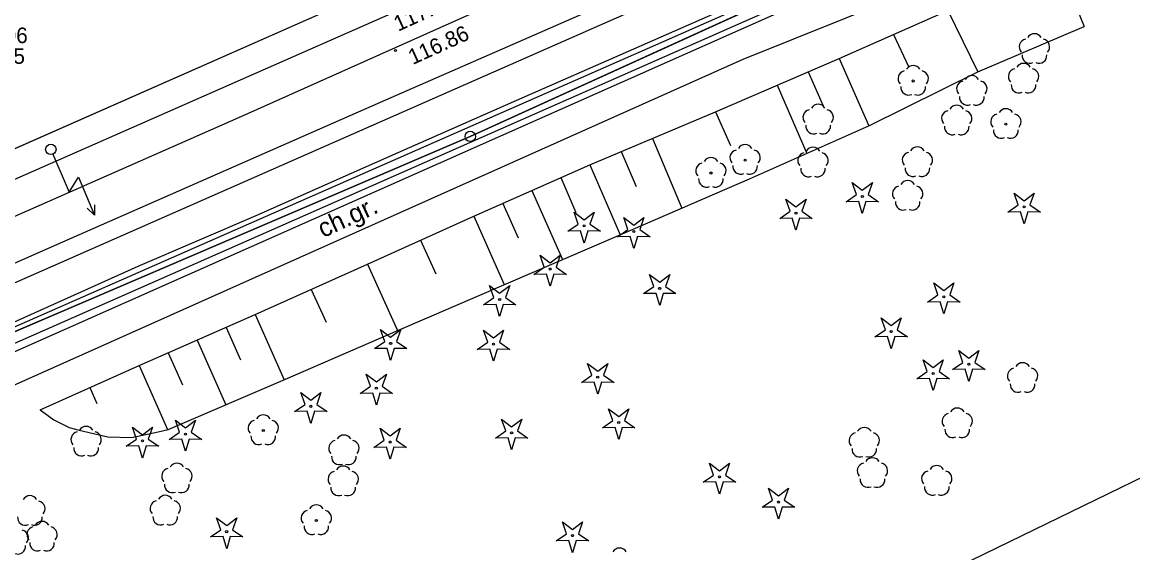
# Model space of a CAD drawing. Extents: x 6434771 to 6436222, y 5663454 to 5664782.
# Drawn here: x 6435344.1 to 6435397.7, y 5664243.2 to 5664268.8 of the extents above; entities that cross this region are included whole.
import ezdxf

# ---------------------------------------------------------------- set-up
doc = ezdxf.new("R2010")
doc.units = 0
for name, color, linetype in [('Warstwa 1', 7, 'Continuous'), ('Warstwa 10', 7, 'Continuous'), ('Warstwa 11', 7, 'Continuous'), ('Warstwa 12', 7, 'Continuous'), ('Warstwa 13', 7, 'Continuous'), ('Warstwa 14', 7, 'Continuous'), ('Warstwa 20', 7, 'Continuous'), ('Warstwa 21', 7, 'Continuous'), ('Warstwa 25', 7, 'Continuous'), ('Warstwa 37', 7, 'Continuous'), ('Warstwa 4', 7, 'Continuous'), ('Warstwa 40', 7, 'Continuous'), ('Warstwa 6', 7, 'Continuous'), ('Warstwa 8', 7, 'Continuous'), ('Warstwa 9', 7, 'Continuous')]:
    doc.layers.add(name, color=color, linetype=linetype)

msp = doc.modelspace()

# ---------------------------------------------------------------- linework, layer by layer
at = {"layer": 'Warstwa 1'}
for p, q in [((6435365.745, 5664263.287), (6435408.384, 5664282.714)), ((6435365.745, 5664263.287), (6435408.384, 5664282.714)), ((6435327.816, 5664247.024), (6435365.745, 5664263.287)), ((6435327.816, 5664247.024), (6435365.745, 5664263.287))]:
    msp.add_line(p, q, dxfattribs=at)
msp.add_circle((6435345.526, 5664262.661), 0.25, dxfattribs=at)
at = {"layer": 'Warstwa 10'}
for p, q in [((6435394.122, 5664271.652), (6435395.328, 5664268.586)), ((6435394.122, 5664271.652), (6435395.328, 5664268.586)), ((6435383.529, 5664267.048), (6435388.765, 5664269.361)), ((6435388.765, 5664269.361), (6435390.205, 5664266.394)), ((6435390.205, 5664266.394), (6435395.328, 5664268.586)), ((6435386.146, 5664268.204), (6435386.863, 5664266.65)), ((6435377.558, 5664264.464), (6435383.529, 5664267.048)), ((6435383.529, 5664267.048), (6435384.953, 5664263.795)), ((6435382.037, 5664266.402), (6435382.749, 5664264.766)), ((6435384.984, 5664263.809), (6435390.205, 5664266.394)), ((6435380.544, 5664265.756), (6435381.969, 5664262.464)), ((6435371.502, 5664261.919), (6435377.558, 5664264.464)), ((6435377.558, 5664264.464), (6435378.28, 5664262.845)), ((6435379.205, 5664261.232), (6435384.984, 5664263.809)), ((6435374.531, 5664263.191), (6435375.944, 5664259.824)), ((6435373.017, 5664262.554), (6435373.736, 5664260.868)), ((6435365.908, 5664259.433), (6435371.502, 5664261.919)), ((6435371.502, 5664261.919), (6435372.964, 5664258.537)), ((6435370.104, 5664261.298), (6435370.839, 5664259.618)), ((6435372.995, 5664258.549), (6435379.205, 5664261.232)), ((6435368.705, 5664260.675), (6435370.187, 5664257.341)), ((6435367.306, 5664260.054), (6435368.045, 5664258.395)), ((6435360.784, 5664257.129), (6435365.908, 5664259.433)), ((6435365.908, 5664259.433), (6435367.382, 5664256.133)), ((6435363.346, 5664258.281), (6435364.076, 5664256.655)), ((6435367.476, 5664256.174), (6435372.995, 5664258.549)), ((6435355.377, 5664254.686), (6435360.784, 5664257.129)), ((6435360.784, 5664257.129), (6435362.229, 5664253.923)), ((6435362.278, 5664253.944), (6435367.476, 5664256.174)), ((6435358.081, 5664255.907), (6435358.792, 5664254.321)), ((6435349.792, 5664252.231), (6435355.377, 5664254.686)), ((6435355.377, 5664254.686), (6435356.778, 5664251.545)), ((6435353.981, 5664254.073), (6435354.674, 5664252.506)), ((6435352.585, 5664253.458), (6435353.958, 5664250.336)), ((6435356.844, 5664251.573), (6435362.278, 5664253.944)), ((6435351.189, 5664252.845), (6435351.873, 5664251.294)), ((6435345.009, 5664250.101), (6435349.792, 5664252.231)), ((6435349.792, 5664252.231), (6435351.156, 5664249.149)), ((6435351.182, 5664249.145), (6435356.844, 5664251.573)), ((6435347.401, 5664251.166), (6435347.742, 5664250.396)), ((6435345.009, 5664250.101), (6435345.678, 5664249.617)), ((6435345.678, 5664249.617), (6435346.409, 5664249.241)), ((6435346.409, 5664249.241), (6435346.898, 5664249.122)), ((6435350.695, 5664249.029), (6435351.182, 5664249.145)), ((6435346.898, 5664249.122), (6435348.27, 5664248.785)), ((6435348.27, 5664248.785), (6435349.419, 5664248.761)), ((6435349.419, 5664248.761), (6435350.695, 5664249.029))]:
    msp.add_line(p, q, dxfattribs=at)
for points in [[(6435383.856, 5664260.135), (6435384.358, 5664260.482), (6435384.156, 5664261.058), (6435384.641, 5664260.688), (6435385.126, 5664261.058), (6435384.924, 5664260.482), (6435385.426, 5664260.135), (6435384.816, 5664260.149), (6435384.641, 5664259.565), (6435384.466, 5664260.149)], [(6435391.654, 5664259.63), (6435392.156, 5664259.977), (6435391.954, 5664260.553), (6435392.439, 5664260.183), (6435392.924, 5664260.553), (6435392.722, 5664259.977), (6435393.224, 5664259.63), (6435392.614, 5664259.644), (6435392.439, 5664259.06), (6435392.264, 5664259.644)], [(6435380.657, 5664259.329), (6435381.159, 5664259.676), (6435380.957, 5664260.252), (6435381.442, 5664259.882), (6435381.927, 5664260.252), (6435381.725, 5664259.676), (6435382.227, 5664259.329), (6435381.617, 5664259.343), (6435381.442, 5664258.759), (6435381.267, 5664259.343)], [(6435370.444, 5664258.712), (6435370.946, 5664259.059), (6435370.744, 5664259.635), (6435371.229, 5664259.265), (6435371.714, 5664259.635), (6435371.512, 5664259.059), (6435372.014, 5664258.712), (6435371.404, 5664258.726), (6435371.229, 5664258.142), (6435371.054, 5664258.726)], [(6435372.841, 5664258.443), (6435373.343, 5664258.79), (6435373.141, 5664259.366), (6435373.626, 5664258.996), (6435374.111, 5664259.366), (6435373.909, 5664258.79), (6435374.411, 5664258.443), (6435373.801, 5664258.457), (6435373.626, 5664257.873), (6435373.451, 5664258.457)], [(6435368.811, 5664256.631), (6435369.313, 5664256.978), (6435369.111, 5664257.554), (6435369.596, 5664257.184), (6435370.081, 5664257.554), (6435369.879, 5664256.978), (6435370.381, 5664256.631), (6435369.771, 5664256.645), (6435369.596, 5664256.061), (6435369.421, 5664256.645)], [(6435374.088, 5664255.699), (6435374.59, 5664256.046), (6435374.388, 5664256.622), (6435374.873, 5664256.252), (6435375.358, 5664256.622), (6435375.156, 5664256.046), (6435375.658, 5664255.699), (6435375.048, 5664255.713), (6435374.873, 5664255.129), (6435374.698, 5664255.713)], [(6435387.785, 5664255.294), (6435388.287, 5664255.641), (6435388.085, 5664256.217), (6435388.57, 5664255.847), (6435389.055, 5664256.217), (6435388.853, 5664255.641), (6435389.355, 5664255.294), (6435388.745, 5664255.308), (6435388.57, 5664254.724), (6435388.395, 5664255.308)], [(6435366.374, 5664255.165), (6435366.876, 5664255.512), (6435366.674, 5664256.088), (6435367.159, 5664255.718), (6435367.644, 5664256.088), (6435367.442, 5664255.512), (6435367.944, 5664255.165), (6435367.334, 5664255.179), (6435367.159, 5664254.595), (6435366.984, 5664255.179)], [(6435385.25, 5664253.613), (6435385.752, 5664253.96), (6435385.55, 5664254.536), (6435386.035, 5664254.166), (6435386.52, 5664254.536), (6435386.318, 5664253.96), (6435386.82, 5664253.613), (6435386.21, 5664253.627), (6435386.035, 5664253.043), (6435385.86, 5664253.627)], [(6435361.12, 5664253.046), (6435361.622, 5664253.393), (6435361.42, 5664253.969), (6435361.905, 5664253.599), (6435362.39, 5664253.969), (6435362.188, 5664253.393), (6435362.69, 5664253.046), (6435362.08, 5664253.06), (6435361.905, 5664252.476), (6435361.73, 5664253.06)], [(6435366.083, 5664253.012), (6435366.585, 5664253.359), (6435366.383, 5664253.935), (6435366.868, 5664253.565), (6435367.353, 5664253.935), (6435367.151, 5664253.359), (6435367.653, 5664253.012), (6435367.043, 5664253.026), (6435366.868, 5664252.442), (6435366.693, 5664253.026)], [(6435388.991, 5664252.038), (6435389.493, 5664252.385), (6435389.291, 5664252.961), (6435389.776, 5664252.591), (6435390.261, 5664252.961), (6435390.059, 5664252.385), (6435390.561, 5664252.038), (6435389.951, 5664252.052), (6435389.776, 5664251.468), (6435389.601, 5664252.052)], [(6435387.271, 5664251.591), (6435387.773, 5664251.938), (6435387.571, 5664252.514), (6435388.056, 5664252.144), (6435388.541, 5664252.514), (6435388.339, 5664251.938), (6435388.841, 5664251.591), (6435388.231, 5664251.605), (6435388.056, 5664251.021), (6435387.881, 5664251.605)], [(6435371.102, 5664251.415), (6435371.604, 5664251.762), (6435371.402, 5664252.338), (6435371.887, 5664251.968), (6435372.372, 5664252.338), (6435372.17, 5664251.762), (6435372.672, 5664251.415), (6435372.062, 5664251.429), (6435371.887, 5664250.845), (6435371.712, 5664251.429)], [(6435360.432, 5664250.885), (6435360.934, 5664251.232), (6435360.732, 5664251.808), (6435361.217, 5664251.438), (6435361.702, 5664251.808), (6435361.5, 5664251.232), (6435362.002, 5664250.885), (6435361.392, 5664250.899), (6435361.217, 5664250.315), (6435361.042, 5664250.899)], [(6435357.278, 5664250.01), (6435357.78, 5664250.357), (6435357.578, 5664250.933), (6435358.063, 5664250.563), (6435358.548, 5664250.933), (6435358.346, 5664250.357), (6435358.848, 5664250.01), (6435358.238, 5664250.024), (6435358.063, 5664249.44), (6435357.888, 5664250.024)], [(6435372.113, 5664249.226), (6435372.615, 5664249.573), (6435372.413, 5664250.149), (6435372.898, 5664249.779), (6435373.383, 5664250.149), (6435373.181, 5664249.573), (6435373.683, 5664249.226), (6435373.073, 5664249.24), (6435372.898, 5664248.656), (6435372.723, 5664249.24)], [(6435349.156, 5664248.34), (6435349.658, 5664248.687), (6435349.456, 5664249.263), (6435349.941, 5664248.893), (6435350.426, 5664249.263), (6435350.224, 5664248.687), (6435350.726, 5664248.34), (6435350.116, 5664248.354), (6435349.941, 5664247.77), (6435349.766, 5664248.354)], [(6435351.229, 5664248.669), (6435351.731, 5664249.016), (6435351.529, 5664249.592), (6435352.014, 5664249.222), (6435352.499, 5664249.592), (6435352.297, 5664249.016), (6435352.799, 5664248.669), (6435352.189, 5664248.683), (6435352.014, 5664248.099), (6435351.839, 5664248.683)], [(6435361.097, 5664248.286), (6435361.599, 5664248.633), (6435361.397, 5664249.209), (6435361.882, 5664248.839), (6435362.367, 5664249.209), (6435362.165, 5664248.633), (6435362.667, 5664248.286), (6435362.057, 5664248.3), (6435361.882, 5664247.716), (6435361.707, 5664248.3)], [(6435366.954, 5664248.729), (6435367.456, 5664249.076), (6435367.254, 5664249.652), (6435367.739, 5664249.282), (6435368.224, 5664249.652), (6435368.022, 5664249.076), (6435368.524, 5664248.729), (6435367.914, 5664248.743), (6435367.739, 5664248.159), (6435367.564, 5664248.743)], [(6435376.97, 5664246.603), (6435377.472, 5664246.95), (6435377.27, 5664247.526), (6435377.755, 5664247.156), (6435378.24, 5664247.526), (6435378.038, 5664246.95), (6435378.54, 5664246.603), (6435377.93, 5664246.617), (6435377.755, 5664246.033), (6435377.58, 5664246.617)], [(6435379.812, 5664245.392), (6435380.314, 5664245.739), (6435380.112, 5664246.315), (6435380.597, 5664245.945), (6435381.082, 5664246.315), (6435380.88, 5664245.739), (6435381.382, 5664245.392), (6435380.772, 5664245.406), (6435380.597, 5664244.822), (6435380.422, 5664245.406)], [(6435353.218, 5664243.964), (6435353.72, 5664244.311), (6435353.518, 5664244.887), (6435354.003, 5664244.517), (6435354.488, 5664244.887), (6435354.286, 5664244.311), (6435354.788, 5664243.964), (6435354.178, 5664243.978), (6435354.003, 5664243.394), (6435353.828, 5664243.978)], [(6435369.885, 5664243.772), (6435370.387, 5664244.119), (6435370.185, 5664244.695), (6435370.67, 5664244.325), (6435371.155, 5664244.695), (6435370.953, 5664244.119), (6435371.455, 5664243.772), (6435370.845, 5664243.786), (6435370.67, 5664243.202), (6435370.495, 5664243.786)]]:
    msp.add_lwpolyline(points, close=True, dxfattribs=at)
for centre, radius in [((6435365.745, 5664263.287), 0.25), ((6435365.745, 5664263.287), 0.25), ((6435384.641, 5664260.39), 0.05), ((6435392.439, 5664259.885), 0.05), ((6435381.442, 5664259.584), 0.05), ((6435371.229, 5664258.967), 0.05), ((6435373.626, 5664258.698), 0.05), ((6435369.596, 5664256.886), 0.05), ((6435374.873, 5664255.954), 0.05), ((6435388.57, 5664255.549), 0.05), ((6435367.159, 5664255.42), 0.05), ((6435386.035, 5664253.868), 0.05), ((6435361.905, 5664253.301), 0.05), ((6435366.868, 5664253.267), 0.05), ((6435388.056, 5664251.846), 0.05), ((6435389.776, 5664252.293), 0.05), ((6435371.887, 5664251.67), 0.05), ((6435361.217, 5664251.14), 0.05), ((6435358.063, 5664250.265), 0.05), ((6435372.898, 5664249.481), 0.05), ((6435349.941, 5664248.595), 0.05), ((6435352.014, 5664248.924), 0.05), ((6435367.739, 5664248.984), 0.05), ((6435361.882, 5664248.541), 0.05), ((6435377.755, 5664246.858), 0.05), ((6435380.597, 5664245.647), 0.05), ((6435354.003, 5664244.219), 0.05), ((6435370.67, 5664244.027), 0.05)]:
    msp.add_circle(centre, radius, dxfattribs=at)
at = {"layer": 'Warstwa 11'}
for centre in [(6435387.094, 5664265.958), (6435391.561, 5664263.872), (6435378.99, 5664262.142), (6435377.345, 5664261.517), (6435355.767, 5664249.1), (6435358.324, 5664244.761)]:
    msp.add_circle(centre, 0.05, dxfattribs=at)
for centre, start, end in [((6435386.737, 5664266.074), 102.1471, 221.8529), ((6435387.094, 5664266.333), 30.1471, 149.8529), ((6435387.451, 5664266.074), 318.1471, 77.8529), ((6435386.874, 5664265.655), 174.1471, 293.8529), ((6435387.314, 5664265.655), 246.1471, 5.8529), ((6435391.204, 5664263.988), 102.1471, 221.8529), ((6435391.561, 5664264.247), 30.1471, 149.8529), ((6435391.918, 5664263.988), 318.1471, 77.8529), ((6435391.341, 5664263.569), 174.1471, 293.8529), ((6435391.781, 5664263.569), 246.1471, 5.8529), ((6435378.633, 5664262.258), 102.1471, 221.8529), ((6435378.99, 5664262.517), 30.1471, 149.8529), ((6435379.347, 5664262.258), 318.1471, 77.8529), ((6435376.988, 5664261.633), 102.1471, 221.8529), ((6435377.345, 5664261.892), 30.1471, 149.8529), ((6435377.702, 5664261.633), 318.1471, 77.8529), ((6435378.77, 5664261.839), 174.1471, 293.8529), ((6435379.21, 5664261.839), 246.1471, 5.8529), ((6435377.125, 5664261.214), 174.1471, 293.8529), ((6435377.565, 5664261.214), 246.1471, 5.8529), ((6435355.767, 5664249.475), 30.1471, 149.8529), ((6435355.41, 5664249.216), 102.1471, 221.8529), ((6435356.124, 5664249.216), 318.1471, 77.8529), ((6435355.547, 5664248.797), 174.1471, 293.8529), ((6435355.987, 5664248.797), 246.1471, 5.8529), ((6435358.324, 5664245.136), 30.1471, 149.8529), ((6435357.967, 5664244.877), 102.1471, 221.8529), ((6435358.681, 5664244.877), 318.1471, 77.8529), ((6435358.104, 5664244.458), 174.1471, 293.8529), ((6435358.544, 5664244.458), 246.1471, 5.8529)]:
    msp.add_arc(centre, 0.375, start, end, dxfattribs=at)
at = {"layer": 'Warstwa 12'}
for points in [[(6435281.015, 5664229.581), (6435289.627, 5664233.382), (6435307.644, 5664241.262), (6435328.586, 5664250.47), (6435346.1, 5664258.193), (6435361.418, 5664264.941), (6435376.257, 5664271.445), (6435392.853, 5664278.778), (6435412.91, 5664287.53), (6435437.176, 5664298.19), (6435461.872, 5664309.169), (6435466.042, 5664311.001)], [(6435281.015, 5664229.581), (6435289.627, 5664233.382), (6435307.644, 5664241.262), (6435328.586, 5664250.47), (6435346.1, 5664258.193), (6435361.418, 5664264.941), (6435376.257, 5664271.445), (6435392.853, 5664278.778), (6435412.91, 5664287.53), (6435437.176, 5664298.19), (6435461.872, 5664309.169), (6435466.042, 5664311.001)], [(6435342.941, 5664253.978), (6435349.743, 5664257.023), (6435355.417, 5664259.475), (6435360.018, 5664261.516), (6435362.275, 5664262.502), (6435367.986, 5664265.025), (6435373.625, 5664267.516), (6435379.815, 5664270.237), (6435384.215, 5664272.189), (6435390.921, 5664275.158), (6435393.307, 5664276.161), (6435397.287, 5664277.992), (6435408.577, 5664282.999), (6435412.627, 5664284.791), (6435418.842, 5664287.594), (6435426.795, 5664291.148), (6435434.529, 5664294.548), (6435442.563, 5664298.117), (6435449.774, 5664301.223), (6435466.113, 5664308.737)], [(6435280.96, 5664225.083), (6435325.137, 5664244.627), (6435409.135, 5664281.955), (6435409.676, 5664280.378), (6435414.541, 5664282.479), (6435419.202, 5664283.323), (6435419.971, 5664284.934), (6435420.284, 5664286.77), (6435434.992, 5664293.173), (6435465.042, 5664306.19), (6435465.585, 5664306.433), (6435466.228, 5664306.706), (6435466.781, 5664306.949)]]:
    msp.add_lwpolyline(points, dxfattribs=at)
at = {"layer": 'Warstwa 13'}
for centre, start, end in [((6435392.579, 5664267.606), 102.0477, 221.9513), ((6435392.936, 5664267.865), 30.1471, 149.8529), ((6435393.293, 5664267.606), 318.0487, 77.9523), ((6435392.414, 5664266.433), 30.1471, 149.8529), ((6435392.716, 5664267.187), 174.1984, 293.7229), ((6435393.156, 5664267.187), 246.2771, 5.6877), ((6435392.057, 5664266.174), 102.0477, 221.9513), ((6435392.771, 5664266.174), 318.0487, 77.9523), ((6435389.562, 5664265.587), 102.0477, 221.9513), ((6435389.919, 5664265.846), 30.1471, 149.8529), ((6435390.276, 5664265.587), 318.0487, 77.9523), ((6435392.194, 5664265.755), 174.1984, 293.7229), ((6435392.634, 5664265.755), 246.2771, 5.6877), ((6435389.699, 5664265.168), 174.1984, 293.7229), ((6435390.139, 5664265.168), 246.2771, 5.6877), ((6435382.513, 5664264.461), 30.1471, 149.8529), ((6435389.19, 5664264.417), 30.1471, 149.8529), ((6435382.156, 5664264.202), 102.0477, 221.9513), ((6435382.87, 5664264.202), 318.0487, 77.9523), ((6435388.833, 5664264.158), 102.0477, 221.9513), ((6435389.547, 5664264.158), 318.0487, 77.9523), ((6435382.293, 5664263.783), 174.1984, 293.7229), ((6435382.733, 5664263.783), 246.2771, 5.6877), ((6435388.97, 5664263.739), 174.1984, 293.7229), ((6435389.41, 5664263.739), 246.2771, 5.6877), ((6435382.263, 5664262.39), 30.1471, 149.8529), ((6435387.295, 5664262.404), 30.1471, 149.8529), ((6435381.906, 5664262.131), 102.0477, 221.9513), ((6435382.62, 5664262.131), 318.0487, 77.9523), ((6435386.938, 5664262.145), 102.0477, 221.9513), ((6435387.652, 5664262.145), 318.0487, 77.9523), ((6435382.043, 5664261.712), 174.1984, 293.7229), ((6435382.483, 5664261.712), 246.2771, 5.6877), ((6435387.075, 5664261.726), 174.1984, 293.7229), ((6435387.515, 5664261.726), 246.2771, 5.6877), ((6435386.827, 5664260.784), 30.1471, 149.8529), ((6435386.47, 5664260.525), 102.0477, 221.9513), ((6435387.184, 5664260.525), 318.0487, 77.9523), ((6435386.607, 5664260.106), 174.1984, 293.7229), ((6435387.047, 5664260.106), 246.2771, 5.6877), ((6435392.368, 5664251.993), 30.1471, 149.8529), ((6435392.011, 5664251.734), 102.0477, 221.9513), ((6435392.725, 5664251.734), 318.0487, 77.9523), ((6435392.148, 5664251.315), 174.1984, 293.7229), ((6435392.588, 5664251.315), 246.2771, 5.6877), ((6435388.862, 5664249.549), 102.0477, 221.9513), ((6435389.219, 5664249.808), 30.1471, 149.8529), ((6435389.576, 5664249.549), 318.0487, 77.9523), ((6435347.229, 5664248.922), 30.1471, 149.8529), ((6435384.737, 5664248.871), 30.1471, 149.8529), ((6435388.999, 5664249.13), 174.1984, 293.7229), ((6435389.439, 5664249.13), 246.2771, 5.6877), ((6435346.872, 5664248.663), 102.0477, 221.9513), ((6435347.586, 5664248.663), 318.0487, 77.9523), ((6435359.298, 5664248.244), 102.0477, 221.9513), ((6435359.655, 5664248.503), 30.1471, 149.8529), ((6435360.012, 5664248.244), 318.0487, 77.9523), ((6435384.38, 5664248.612), 102.0477, 221.9513), ((6435385.094, 5664248.612), 318.0487, 77.9523), ((6435347.009, 5664248.244), 174.1984, 293.7229), ((6435347.449, 5664248.244), 246.2771, 5.6877), ((6435384.517, 5664248.193), 174.1984, 293.7229), ((6435384.957, 5664248.193), 246.2771, 5.6877), ((6435359.435, 5664247.825), 174.1984, 293.7229), ((6435359.875, 5664247.825), 246.2771, 5.6877), ((6435385.13, 5664247.409), 30.1471, 149.8529), ((6435351.246, 5664246.892), 102.0477, 221.9513), ((6435351.603, 5664247.151), 30.1471, 149.8529), ((6435351.96, 5664246.892), 318.0487, 77.9523), ((6435359.262, 5664246.749), 102.0477, 221.9513), ((6435359.619, 5664247.008), 30.1471, 149.8529), ((6435359.976, 5664246.749), 318.0487, 77.9523), ((6435384.773, 5664247.15), 102.0477, 221.9513), ((6435385.487, 5664247.15), 318.0487, 77.9523), ((6435387.874, 5664246.775), 102.0477, 221.9513), ((6435388.231, 5664247.034), 30.1471, 149.8529), ((6435388.588, 5664246.775), 318.0487, 77.9523), ((6435351.383, 5664246.473), 174.1984, 293.7229), ((6435351.823, 5664246.473), 246.2771, 5.6877), ((6435384.91, 5664246.731), 174.1984, 293.7229), ((6435385.35, 5664246.731), 246.2771, 5.6877), ((6435344.519, 5664245.58), 30.1471, 149.8529), ((6435351.042, 5664245.597), 30.1471, 149.8529), ((6435359.399, 5664246.33), 174.1984, 293.7229), ((6435359.839, 5664246.33), 246.2771, 5.6877), ((6435388.011, 5664246.356), 174.1984, 293.7229), ((6435388.451, 5664246.356), 246.2771, 5.6877), ((6435344.876, 5664245.321), 318.0487, 77.9523), ((6435350.685, 5664245.338), 102.0477, 221.9513), ((6435351.399, 5664245.338), 318.0487, 77.9523), ((6435344.299, 5664244.902), 174.1984, 293.7229), ((6435344.739, 5664244.902), 246.2771, 5.6877), ((6435350.822, 5664244.919), 174.1984, 293.7229), ((6435351.262, 5664244.919), 246.2771, 5.6877), ((6435344.745, 5664244.082), 102.0477, 221.9513), ((6435345.102, 5664244.341), 30.1471, 149.8529), ((6435345.459, 5664244.082), 318.0487, 77.9523), ((6435344.074, 5664243.931), 318.0487, 77.9523), ((6435343.937, 5664243.512), 246.2771, 5.6877), ((6435344.882, 5664243.663), 174.1984, 293.7229), ((6435345.322, 5664243.663), 246.2771, 5.6877), ((6435372.94, 5664243.054), 30.1471, 149.8529)]:
    msp.add_arc(centre, 0.375, start, end, dxfattribs=at)
at = {"layer": 'Warstwa 20'}
for p, q in [((6435383.529, 5664267.048), (6435388.765, 5664269.361)), ((6435377.558, 5664264.464), (6435383.529, 5664267.048)), ((6435371.502, 5664261.919), (6435377.558, 5664264.464)), ((6435365.908, 5664259.433), (6435371.502, 5664261.919)), ((6435360.784, 5664257.129), (6435365.908, 5664259.433)), ((6435355.377, 5664254.686), (6435360.784, 5664257.129)), ((6435349.792, 5664252.231), (6435355.377, 5664254.686)), ((6435345.009, 5664250.101), (6435349.792, 5664252.231))]:
    msp.add_line(p, q, dxfattribs=at)
at = {"layer": 'Warstwa 21'}
for p, q in [((6435390.205, 5664266.394), (6435395.328, 5664268.586)), ((6435384.984, 5664263.809), (6435390.205, 5664266.394)), ((6435379.205, 5664261.232), (6435384.984, 5664263.809)), ((6435372.995, 5664258.549), (6435379.205, 5664261.232)), ((6435367.476, 5664256.174), (6435372.995, 5664258.549)), ((6435362.278, 5664253.944), (6435367.476, 5664256.174)), ((6435356.844, 5664251.573), (6435362.278, 5664253.944)), ((6435351.182, 5664249.145), (6435356.844, 5664251.573)), ((6435345.009, 5664250.101), (6435345.678, 5664249.617)), ((6435345.678, 5664249.617), (6435346.409, 5664249.241)), ((6435346.409, 5664249.241), (6435346.898, 5664249.122)), ((6435350.695, 5664249.029), (6435351.182, 5664249.145)), ((6435346.898, 5664249.122), (6435348.27, 5664248.785)), ((6435348.27, 5664248.785), (6435349.419, 5664248.761)), ((6435349.419, 5664248.761), (6435350.695, 5664249.029))]:
    msp.add_line(p, q, dxfattribs=at)
at = {"layer": 'Warstwa 25'}
msp.add_circle((6435362.139, 5664267.429), 0.045, dxfattribs=at)
at = {"layer": 'Warstwa 37'}
for points in [[(6435673.22, 5664405.301), (6435627.735, 5664385.179), (6435613.17, 5664378.978), (6435553.204, 5664352.33), (6435480.768, 5664320.188), (6435416.697, 5664291.984), (6435354.714, 5664264.245), (6435304.768, 5664242.213), (6435281.042, 5664231.838)], [(6435281.004, 5664228.741), (6435306.048, 5664239.335), (6435340.518, 5664254.785), (6435399.541, 5664280.814), (6435418.042, 5664289.43), (6435468.892, 5664311.99), (6435553.421, 5664348.765), (6435625.62, 5664380.758), (6435674.026, 5664402.451)]]:
    msp.add_lwpolyline(points, dxfattribs=at)
at = {"layer": 'Warstwa 4'}
msp.add_lwpolyline([(6435280.976, 5664226.385), (6435289.251, 5664230.07), (6435320.9, 5664244.038), (6435375.484, 5664268.06), (6435410.167, 5664283.385)], dxfattribs=at)
at = {"layer": 'Warstwa 40'}
msp.add_line((6435345.624, 5664262.431), (6435346.405, 5664260.59), dxfattribs=at)
for points in [[(6435345.624, 5664262.431), (6435346.405, 5664260.59), (6435346.854, 5664261.324), (6435347.636, 5664259.483)], [(6435347.636, 5664259.983), (6435347.636, 5664259.483), (6435347.276, 5664259.83)]]:
    msp.add_lwpolyline(points, dxfattribs=at)
msp.add_circle((6435345.526, 5664262.661), 0.25, dxfattribs=at)
at = {"layer": 'Warstwa 6'}
for points in [[(6435726.978, 5664446.925), (6435721.471, 5664444.533), (6435679.481, 5664426.046), (6435637.957, 5664407.678), (6435597.007, 5664389.632), (6435551.633, 5664369.558), (6435481.714, 5664338.501), (6435453.294, 5664326.245), (6435328.967, 5664271.142), (6435327.816, 5664247.024), (6435365.745, 5664263.287), (6435408.384, 5664282.714), (6435448.311, 5664300.392), (6435489.214, 5664318.618), (6435534.934, 5664338.266), (6435585.238, 5664360.761), (6435626.601, 5664379.073), (6435669.714, 5664398.133), (6435709.302, 5664415.816), (6435749.604, 5664433.574)], [(6435281.08, 5664234.977), (6435317.625, 5664251.138), (6435432.729, 5664302.001), (6435487.274, 5664326.082), (6435490.092, 5664327.331)], [(6435489.214, 5664318.618), (6435448.311, 5664300.392), (6435408.384, 5664282.714), (6435365.745, 5664263.287), (6435327.816, 5664247.024), (6435287.693, 5664229.399), (6435247.344, 5664211.396), (6435207.671, 5664193.885), (6435184.837, 5664184.49), (6435157.213, 5664173.533), (6435155.042, 5664172.61), (6435151.966, 5664163.866), (6435154.163, 5664166.13), (6435198.039, 5664147.468), (6435199.937, 5664145.615), (6435200.207, 5664143.151), (6435171.553, 5664091.735)]]:
    msp.add_lwpolyline(points, dxfattribs=at)
at = {"layer": 'Warstwa 8'}
msp.add_line((6435317.625, 5664251.138), (6435432.729, 5664302.001), dxfattribs=at)
at = {"layer": 'Warstwa 9'}
for p, q in [((6435280.966, 5664225.552), (6435476.593, 5664312)), ((6435317.625, 5664251.138), (6435432.729, 5664302.001)), ((6435378.891, 5664267.009), (6435419.333, 5664283.29)), ((6435318.181, 5664249.921), (6435372.323, 5664273.809)), ((6435338.872, 5664249.101), (6435378.891, 5664267.009)), ((6435360.012, 5664228.294), (6435411.902, 5664253.569))]:
    msp.add_line(p, q, dxfattribs=at)

# ---------------------------------------------------------------- texts
at = {"layer": 'Warstwa 14'}
msp.add_text('114.75', height=0.75, dxfattribs=at).set_placement((6435341.212, 5664266.785))
at = {"layer": 'Warstwa 25'}
for s, rotation, p in [('117.03', 24.4997, (6435362.268, 5664268.332)), ('116.86', 24.3794, (6435362.967, 5664266.725))]:
    msp.add_text(s, height=0.75, rotation=rotation, dxfattribs=at).set_placement(p)
at = {"layer": 'Warstwa 6'}
msp.add_text('117.06', height=0.75, dxfattribs=at).set_placement((6435341.346, 5664267.785))
at = {"layer": 'Warstwa 9'}
msp.add_text('ch.gr.', height=0.9, rotation=24.7976, dxfattribs=at).set_placement((6435358.648, 5664258.375))

doc.saveas('drawing.dxf')
